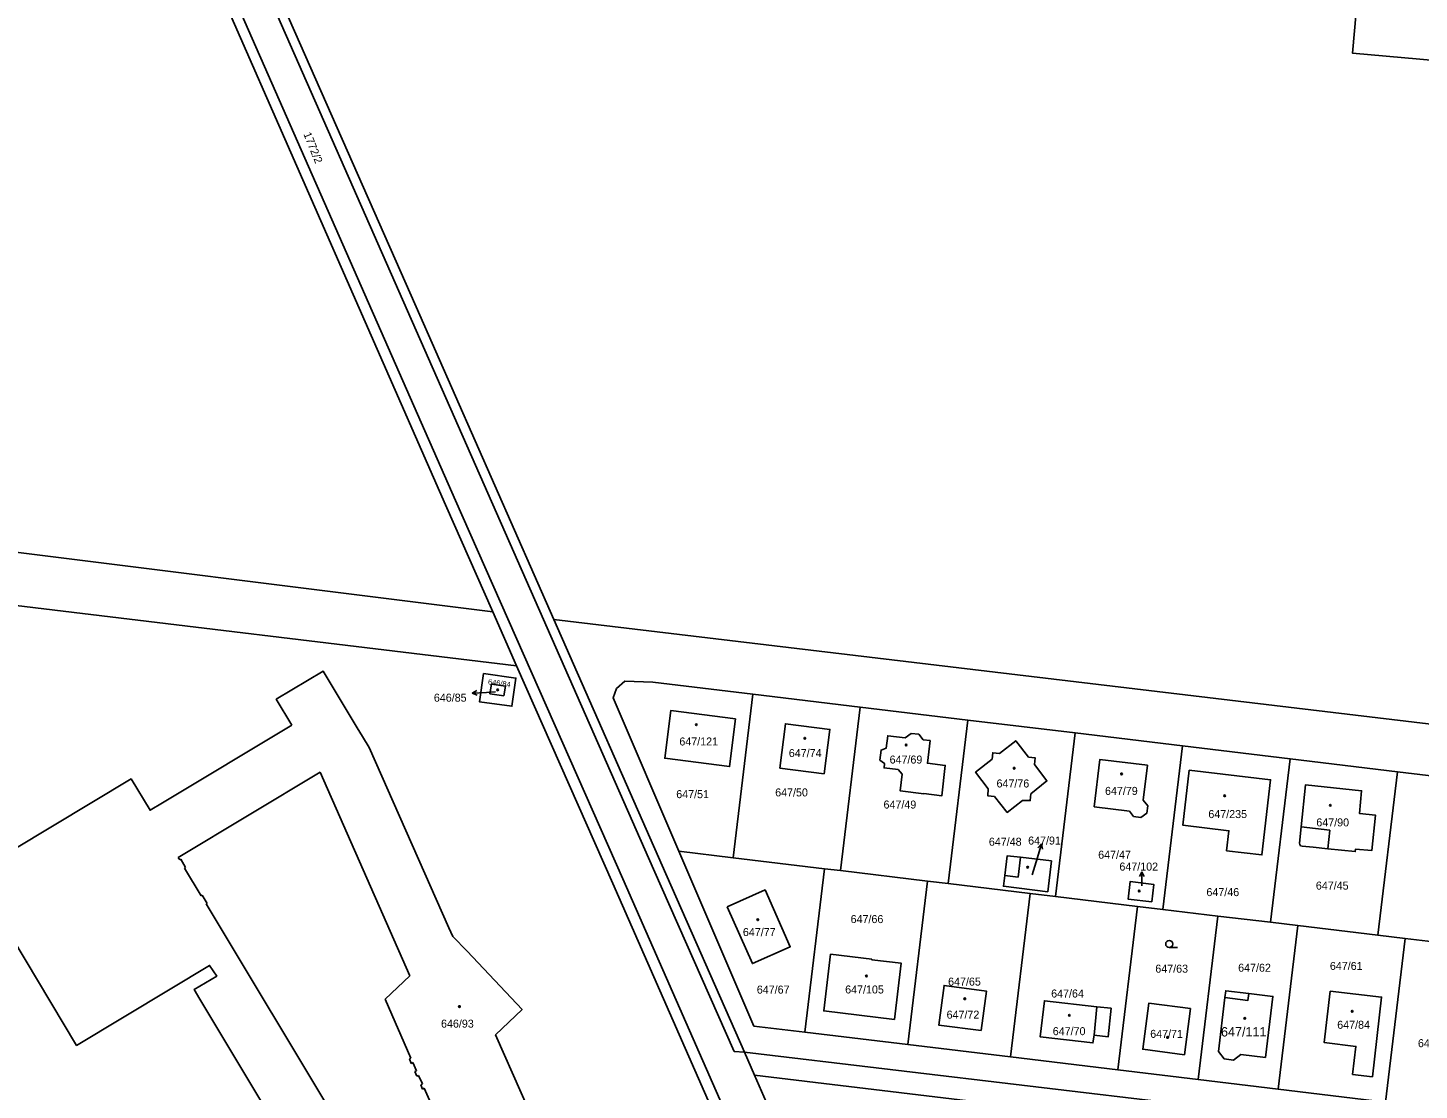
# Model space of a CAD drawing. Extents: x -724107 to -720612, y -1045267 to -1038441.
# Drawn here: x -723115.8 to -722820.2, y -1042095.8 to -1041870.1 of the extents above; entities that cross this region are included whole.
import ezdxf

# ---------------------------------------------------------------- set-up
doc = ezdxf.new("R2010")
doc.units = 0
for name, color, linetype in [('Hranice parcel', 7, 'Continuous'), ('Parcelní čísla', 7, 'Continuous'), ('Pop  PČ popisy', 7, 'Continuous'), ('Vnitřní kresba', 7, 'Continuous'), ('Značky budov', 7, 'Continuous'), ('Značky kultur', 7, 'Continuous')]:
    doc.layers.add(name, color=color, linetype=linetype)

msp = doc.modelspace()

# ---------------------------------------------------------------- linework, layer by layer
at = {"layer": 'Hranice parcel'}
for p, q in [((-723027.06, -1041971.47), (-723085.48, -1041838.4)), ((-723017.02, -1041994.19), (-723027.06, -1041971.47)), ((-723011.95, -1042005.67), (-723151.97, -1041988.86)), ((-723017.02, -1041994.19), (-723011.95, -1042005.67)), ((-722592.72, -1042044.97), (-723004.05, -1041995.81)), ((-722961.78, -1042011.7), (-722965.96, -1042046.45)), ((-722961.78, -1042011.7), (-722938.95, -1042014.45)), ((-722938.95, -1042014.45), (-722943.13, -1042049.2)), ((-722938.95, -1042014.45), (-722916.11, -1042017.2)), ((-722916.11, -1042017.2), (-722920.29, -1042051.94)), ((-722916.11, -1042017.2), (-722893.28, -1042019.94)), ((-722893.28, -1042019.94), (-722897.46, -1042054.69)), ((-722893.28, -1042019.94), (-722870.45, -1042022.69)), ((-722870.45, -1042022.69), (-722874.63, -1042057.44)), ((-722870.45, -1042022.69), (-722847.62, -1042025.44)), ((-722847.62, -1042025.44), (-722851.8, -1042060.18)), ((-722847.62, -1042025.44), (-722824.78, -1042028.19)), ((-722824.78, -1042028.19), (-722828.96, -1042062.93)), ((-722824.78, -1042028.19), (-722801.95, -1042030.93)), ((-722977.48, -1042045.06), (-722965.96, -1042046.45)), ((-722965.96, -1042046.45), (-722946.53, -1042048.79)), ((-722946.53, -1042048.79), (-722950.71, -1042083.53)), ((-722946.53, -1042048.79), (-722943.13, -1042049.2)), ((-722943.13, -1042049.2), (-722924.68, -1042051.41)), ((-722924.68, -1042051.41), (-722928.86, -1042086.16)), ((-722924.68, -1042051.41), (-722920.29, -1042051.94)), ((-722920.29, -1042051.94), (-722902.84, -1042054.04)), ((-722902.84, -1042054.04), (-722907.02, -1042088.79)), ((-722902.84, -1042054.04), (-722897.46, -1042054.69)), ((-722897.46, -1042054.69), (-722880.01, -1042056.79)), ((-722880.01, -1042056.79), (-722884.19, -1042091.53)), ((-722880.01, -1042056.79), (-722874.63, -1042057.44)), ((-722874.63, -1042057.44), (-722862.99, -1042058.84)), ((-722862.99, -1042058.84), (-722867.17, -1042093.58)), ((-722862.99, -1042058.84), (-722851.8, -1042060.18)), ((-722851.8, -1042060.18), (-722845.98, -1042060.88)), ((-722845.98, -1042060.88), (-722850.16, -1042095.63)), ((-722845.98, -1042060.88), (-722828.96, -1042062.93)), ((-722828.96, -1042062.93), (-722823.15, -1042063.63)), ((-722823.15, -1042063.63), (-722827.33, -1042098.38)), ((-722823.15, -1042063.63), (-722806.13, -1042065.68)), ((-722928.86, -1042086.16), (-722950.71, -1042083.53)), ((-722907.02, -1042088.79), (-722928.86, -1042086.16)), ((-722884.19, -1042091.53), (-722907.02, -1042088.79)), ((-722961.44, -1042092.63), (-722614.7, -1042134.22)), ((-722958.94, -1042098.3), (-722961.44, -1042092.63)), ((-722867.17, -1042093.58), (-722884.19, -1042091.53)), ((-722850.16, -1042095.63), (-722867.17, -1042093.58)), ((-722827.33, -1042098.38), (-722850.16, -1042095.63))]:
    msp.add_line(p, q, dxfattribs=at)
for points in [[(-723069.29, -1041847.83), (-723033.27, -1041929.43), (-723004.05, -1041995.81)], [(-722585.05, -1041917.8), (-722585.24, -1041917.79), (-722604.23, -1041917.18), (-722603.54, -1041895.69), (-722605.94, -1041892.94), (-722695.49, -1041883.93), (-722700.87, -1041887.41), (-722834.34, -1041875.54), (-722832.5, -1041854.85), (-722832.37, -1041853.47)], [(-723492.99, -1041934.83), (-723374, -1041949.67), (-723255.01, -1041964.51), (-723136.01, -1041979.35), (-723017.02, -1041994.19)], [(-723004.05, -1041995.81), (-722981.04, -1042048.08), (-722963.56, -1042087.8), (-722961.44, -1042092.63)], [(-723059.74, -1042018.27), (-723063.03, -1042012.8), (-723053.07, -1042006.81), (-723045.83, -1042018.84), (-723044.7, -1042020.71), (-723043.3, -1042023.03), (-723026.34, -1042061.33), (-723025.53, -1042063.16), (-723022.48, -1042066.34), (-723010.81, -1042078.68), (-723016.41, -1042084.07), (-723005.52, -1042108.76)], [(-723019.03, -1042007.3), (-723012.09, -1042008.28), (-723012.94, -1042014.29), (-723019.88, -1042013.31), (-723019.03, -1042007.3)], [(-723011.95, -1042005.67), (-722991.53, -1042051.91), (-722963.31, -1042116.09)], [(-723014.64, -1042012.03), (-723017.62, -1042011.61), (-723017.33, -1042009.56), (-723014.35, -1042009.98), (-723014.64, -1042012.03)], [(-722977.48, -1042045.06), (-722991.46, -1042012.49), (-722990.75, -1042010.51), (-722988.99, -1042008.96), (-722983.01, -1042009.15), (-722961.78, -1042011.7)], [(-722965.43, -1042016.96), (-722966.72, -1042027.1), (-722980.49, -1042025.32), (-722979.18, -1042015.17), (-722965.43, -1042016.96)], [(-723043.28, -1042136.49), (-723079.28, -1042076.5), (-723080.49, -1042074.49), (-723075.66, -1042071.6), (-723077.21, -1042069.34), (-723085.55, -1042074.35), (-723105.45, -1042086.32), (-723127.38, -1042049.81), (-723093.88, -1042029.73), (-723089.84, -1042036.38), (-723087.17, -1042034.77), (-723059.74, -1042018.27)], [(-722946.6, -1042028.65), (-722956, -1042027.41), (-722954.84, -1042018), (-722945.4, -1042019.2), (-722946.6, -1042028.65)], [(-722929.4, -1042020.95), (-722928.16, -1042020.04), (-722926.52, -1042020.21), (-722925.57, -1042021.39), (-722924.11, -1042021.56), (-722924.66, -1042026.37), (-722920.87, -1042026.84), (-722921.61, -1042033.28), (-722925.41, -1042032.78), (-722925.42, -1042032.88), (-722930.44, -1042032.28), (-722930.04, -1042028.69), (-722930.91, -1042027.69), (-722933.89, -1042027.36), (-722933.81, -1042026.42), (-722934.77, -1042025.7), (-722934.53, -1042023.6), (-722933.45, -1042023.18), (-722933.11, -1042020.54), (-722929.4, -1042020.95)], [(-722910.95, -1042025.53), (-722910.79, -1042024.17), (-722909.39, -1042024.31), (-722905.9, -1042021.62), (-722903.18, -1042025.06), (-722901.77, -1042025.24), (-722901.92, -1042026.68), (-722899.27, -1042030.13), (-722902.67, -1042032.89), (-722902.82, -1042034.33), (-722904.45, -1042034.31), (-722907.72, -1042036.83), (-722910.44, -1042033.45), (-722911.87, -1042033.28), (-722911.74, -1042031.82), (-722914.43, -1042028.31), (-722910.95, -1042025.53)], [(-722877.94, -1042026.79), (-722878.82, -1042034.23), (-722877.86, -1042035.43), (-722878.07, -1042037.01), (-722879.33, -1042037.93), (-722880.86, -1042037.73), (-722881.75, -1042036.58), (-722889.23, -1042035.63), (-722888.01, -1042025.58), (-722877.94, -1042026.79)], [(-722869.04, -1042027.85), (-722851.76, -1042029.89), (-722853.6, -1042045.86), (-722861.12, -1042044.97), (-722860.62, -1042040.71), (-722870.41, -1042039.53), (-722869.04, -1042027.85)], [(-722842.71, -1042044.24), (-722845.08, -1042043.99), (-722845.37, -1042043.91), (-722845.57, -1042043.68), (-722845.63, -1042043.33), (-722845.29, -1042039.92), (-722844.36, -1042030.98), (-722832.41, -1042032.22), (-722832.88, -1042037.05), (-722829.46, -1042037.44), (-722830.25, -1042044.95), (-722833.71, -1042044.61), (-722833.78, -1042045.17), (-722839.59, -1042044.56), (-722842.71, -1042044.24)], [(-722950.71, -1042083.53), (-722961.53, -1042082.23), (-722977.48, -1042045.06)], [(-722908.24, -1042050.24), (-722907.74, -1042046.06), (-722904.87, -1042046.36), (-722898.32, -1042047.12), (-722899.11, -1042053.68), (-722908.51, -1042052.53), (-722908.24, -1042050.24)], [(-722877, -1042055.82), (-722882.04, -1042055.25), (-722881.62, -1042051.54), (-722876.57, -1042052.12), (-722877, -1042055.82)], [(-722967.21, -1042056.91), (-722959.17, -1042053.31), (-722953.81, -1042065.37), (-722961.87, -1042068.96), (-722967.21, -1042056.91)], [(-722931.69, -1042080.83), (-722946.71, -1042079.01), (-722945.26, -1042066.98), (-722936.49, -1042068.03), (-722936.5, -1042068.13), (-722930.25, -1042068.89), (-722931.69, -1042080.83)], [(-722913.25, -1042083.19), (-722922.27, -1042082), (-722921.15, -1042073.58), (-722912.14, -1042074.78), (-722913.25, -1042083.19)], [(-722861.46, -1042076.18), (-722861.27, -1042074.71), (-722856.41, -1042075.3), (-722851.27, -1042075.93), (-722852.86, -1042088.88), (-722858.09, -1042088.25), (-722859.63, -1042089.44), (-722861.64, -1042089.17), (-722862.84, -1042087.61), (-722861.46, -1042076.18)], [(-722839.12, -1042074.83), (-722828.17, -1042076.08), (-722830.12, -1042093), (-722834.32, -1042092.5), (-722833.62, -1042086.56), (-722840.37, -1042085.74), (-722839.12, -1042074.83)], [(-722888.67, -1042078.17), (-722885.65, -1042078.44), (-722886.26, -1042084.48), (-722889.27, -1042084.13), (-722889.5, -1042085.8), (-722900.72, -1042084.48), (-722899.83, -1042076.86), (-722888.67, -1042078.17)], [(-722868.78, -1042078.52), (-722870.06, -1042088.31), (-722878.93, -1042087.14), (-722877.64, -1042077.36), (-722868.78, -1042078.52)]]:
    msp.add_lwpolyline(points, dxfattribs=at)
at = {"layer": 'Pop  PČ popisy'}
for p, q in [((-723021.37, -1042011.5), (-723020.39, -1042010.95)), ((-723018.37, -1042011.34), (-723021.37, -1042011.5)), ((-723021.37, -1042011.5), (-723020.34, -1042011.95)), ((-723016.47, -1042011.24), (-723018.37, -1042011.34)), ((-722901.31, -1042046.4), (-722900.43, -1042043.53)), ((-722900.43, -1042043.53), (-722901.2, -1042044.34)), ((-722900.43, -1042043.53), (-722900.25, -1042044.63)), ((-722902.44, -1042050.12), (-722901.31, -1042046.4)), ((-722879.11, -1042049.45), (-722879.61, -1042050.45)), ((-722879.11, -1042052.45), (-722879.11, -1042049.45)), ((-722879.11, -1042049.45), (-722878.61, -1042050.45))]:
    msp.add_line(p, q, dxfattribs=at)
at = {"layer": 'Vnitřní kresba'}
for p, q in [((-723024.92, -1041970.53), (-723083.06, -1041838.51)), ((-723035.12, -1041930.25), (-723075.37, -1041838.87)), ((-722982.88, -1042048.89), (-723035.12, -1041930.25)), ((-722989.39, -1042050.97), (-723024.92, -1041970.53)), ((-723083.88, -1042046.38), (-723053.72, -1042028.28)), ((-723053.72, -1042028.28), (-723034.66, -1042071.53)), ((-722845.29, -1042039.92), (-722839.15, -1042040.57)), ((-722839.15, -1042040.57), (-722839.59, -1042044.56)), ((-723083.55, -1042046.93), (-723083.88, -1042046.38)), ((-722905.38, -1042050.59), (-722904.87, -1042046.36)), ((-723083.31, -1042046.78), (-723083.55, -1042046.93)), ((-723082.28, -1042048.53), (-723083.31, -1042046.78)), ((-723082.49, -1042048.66), (-723082.28, -1042048.53)), ((-723078.98, -1042054.54), (-723082.49, -1042048.66)), ((-722965.75, -1042087.63), (-722982.88, -1042048.89)), ((-722989.39, -1042050.97), (-722914.69, -1042220.69)), ((-722908.24, -1042050.24), (-722905.38, -1042050.59)), ((-723078.75, -1042054.4), (-723078.98, -1042054.54)), ((-723077.71, -1042056.15), (-723078.75, -1042054.4)), ((-723077.91, -1042056.28), (-723077.71, -1042056.15)), ((-723040.8, -1042118.09), (-723077.91, -1042056.28)), ((-723034.66, -1042071.53), (-723039.92, -1042076.5)), ((-723039.92, -1042076.5), (-723034.41, -1042089.02)), ((-722888.67, -1042078.17), (-722889.27, -1042084.13)), ((-722963.56, -1042087.8), (-722965.75, -1042087.63)), ((-722788.05, -1042108.59), (-722963.56, -1042087.8)), ((-723034.41, -1042089.02), (-723034.74, -1042089.19)), ((-723034.74, -1042089.19), (-723034.33, -1042090.16)), ((-723034.33, -1042090.16), (-723033.98, -1042090)), ((-723033.98, -1042090), (-723033.21, -1042091.71)), ((-723033.21, -1042091.71), (-723033.57, -1042091.89)), ((-723033.57, -1042091.89), (-723033.15, -1042092.86)), ((-723033.15, -1042092.86), (-723032.78, -1042092.7)), ((-723032.78, -1042092.7), (-723031.98, -1042094.51)), ((-723031.98, -1042094.51), (-723032.32, -1042094.68)), ((-723032.32, -1042094.68), (-723031.94, -1042095.6)), ((-723031.94, -1042095.6), (-723031.59, -1042095.44)), ((-723031.59, -1042095.44), (-723030.46, -1042097.95))]:
    msp.add_line(p, q, dxfattribs=at)
msp.add_lwpolyline([(-722861.46, -1042076.18), (-722856.59, -1042076.77), (-722856.41, -1042075.3)], dxfattribs=at)
at = {"layer": 'Značky budov'}
for centre in [(-723015.97, -1042010.8), (-722973.78, -1042018.19), (-722950.72, -1042021.08), (-722929.19, -1042022.52), (-722906.24, -1042027.44), (-722883.42, -1042028.64), (-722861.51, -1042033.29), (-722839.08, -1042035.32), (-722903.36, -1042048.47), (-722879.67, -1042053.52), (-722960.72, -1042059.63), (-722937.63, -1042071.6), (-723024.11, -1042078.08), (-722916.73, -1042076.43), (-722834.41, -1042079.09), (-722894.51, -1042079.93), (-722857.24, -1042080.58), (-722873.65, -1042084.64)]:
    msp.add_circle(centre, 0.175, dxfattribs=at)
at = {"layer": 'Značky kultur'}
msp.add_line((-722873.3, -1042065.54), (-722871.55, -1042065.54), dxfattribs=at)
msp.add_circle((-722873.3, -1042064.79), 0.75, dxfattribs=at)

# ---------------------------------------------------------------- texts
at = {"layer": 'Parcelní čísla'}
for s, height, rotation, p in [('1772/2', 1.7, 292, (-723057.29, -1041892.69)), ('646/84', 1.139, 352, (-723018.09, -1042009.6))]:
    msp.add_text(s, height=height, rotation=rotation, dxfattribs=at).set_placement(p)
for s, height, p in [('646/85', 1.7, (-723029.54, -1042013.3)), ('647/121', 1.7, (-722977.38, -1042022.61)), ('647/74', 1.7, (-722954.12, -1042025.07)), ('647/69', 1.7, (-722932.71, -1042026.45)), ('647/50', 1.7, (-722957.02, -1042033.43)), ('647/76', 1.7, (-722909.99, -1042031.53)), ('647/79', 1.7, (-722886.94, -1042033.11)), ('647/51', 1.7, (-722978.04, -1042033.8)), ('647/49', 1.7, (-722934, -1042036.01)), ('647/235', 1.7, (-722864.98, -1042038.03)), ('647/90', 1.7, (-722842.04, -1042039.8)), ('647/48', 1.7, (-722911.62, -1042043.91)), ('647/91', 1.7, (-722903.27, -1042043.66)), ('647/47', 1.7, (-722888.39, -1042046.67)), ('647/102', 1.7, (-722883.88, -1042049.19)), ('647/45', 1.7, (-722842.14, -1042053.23)), ('647/46', 1.7, (-722865.39, -1042054.61)), ('647/66', 1.7, (-722940.99, -1042060.34)), ('647/77', 1.7, (-722963.88, -1042063.1)), ('647/63', 1.7, (-722876.25, -1042070.88)), ('647/62', 1.7, (-722858.65, -1042070.68)), ('647/61', 1.7, (-722839.16, -1042070.3)), ('647/65', 1.7, (-722920.28, -1042073.63)), ('647/67', 1.7, (-722960.92, -1042075.33)), ('647/105', 1.7, (-722942.15, -1042075.3)), ('647/64', 1.7, (-722898.38, -1042076.16)), ('647/72', 1.7, (-722920.6, -1042080.65)), ('646/93', 1.7, (-723028.02, -1042082.56)), ('647/84', 1.7, (-722837.6, -1042082.8)), ('647/70', 1.7, (-722898.04, -1042084.16)), ('647/71', 1.7, (-722877.33, -1042084.73)), ('647/111', 2, (-722862.3, -1042084.44)), ('647/60', 1.7, (-722820.45, -1042086.71))]:
    msp.add_text(s, height=height, dxfattribs=at).set_placement(p)

doc.saveas('drawing.dxf')
